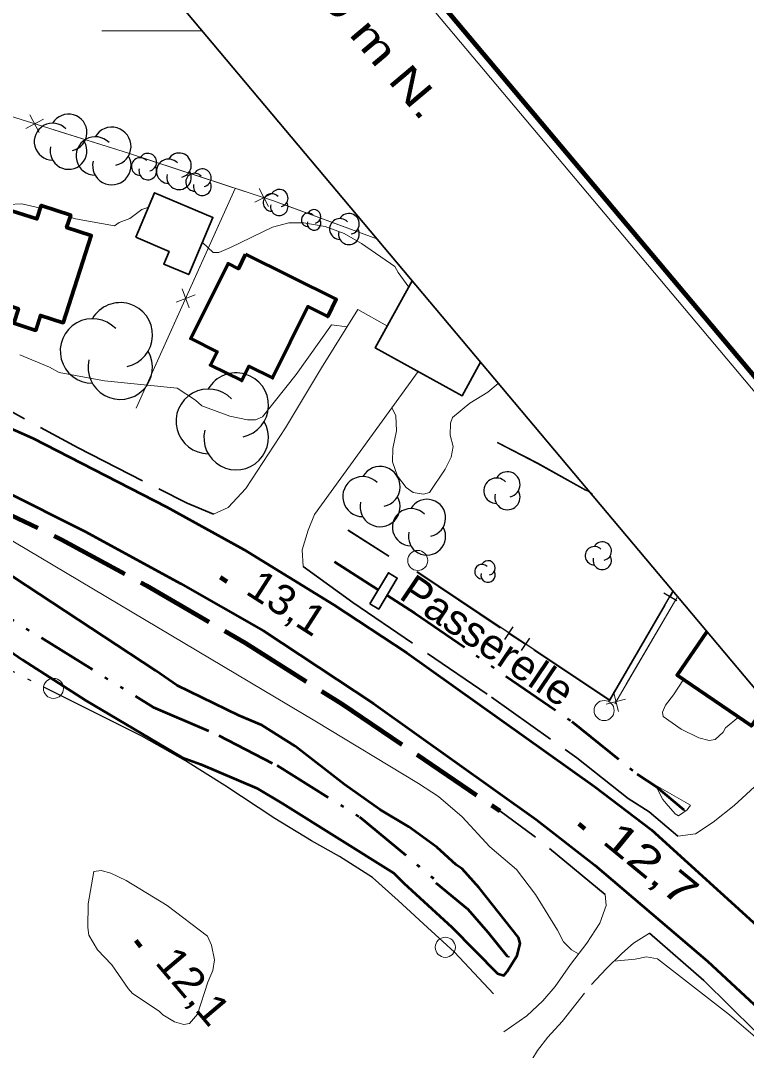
# Model space of a CAD drawing. Extents: x 386081 to 389416, y 5130568 to 5134082.
# Drawn here: x 387911.5 to 387983.8, y 5133298.4 to 5133401 of the extents above; entities that cross this region are included whole.
import ezdxf
from ezdxf.enums import TextEntityAlignment as Align

# ---------------------------------------------------------------- set-up
doc = ezdxf.new("R2010")
doc.units = 0
doc.header["$LTSCALE"] = 1.2
for name, pattern in [('DASH_DOUBLE_DOT', [9.2, 5, -1.2, 0.3, -1.2, 0.3, -1.2]), ('DOT_DASHED', [7.7, 5, -1.2, 0.3, -1.2]), ('LONG_DASHED', [7.5, 6, -1.5]), ('MEDIUM_DASHED', [4.5, 3, -1.5])]:
    doc.linetypes.add(name, pattern=pattern)
for name, color, linetype, lineweight in [('1', 7, 'Continuous', 53), ('19', 7, 'Continuous', 13), ('2', 7, 'Continuous', 13), ('21', 7, 'LONG_DASHED', 35), ('26', 7, 'Continuous', 35), ('3', 7, 'Continuous', 140), ('31', 7, 'Continuous', 70), ('36', 7, 'Continuous', 13), ('37', 7, 'Continuous', 13), ('4', 7, 'DASH_DOUBLE_DOT', 53), ('41', 7, 'DOT_DASHED', 25), ('44', 7, 'Continuous', 25), ('60', 7, 'Continuous', 13), ('61', 7, 'Continuous', 13)]:
    doc.layers.add(name, color=color, linetype=linetype, lineweight=lineweight)

msp = doc.modelspace()

# ---------------------------------------------------------------- linework, layer by layer
at = {"layer": '1'}
msp.add_lwpolyline([(387909.92, 5133338.5), (387911.64, 5133337.3), (387917.96, 5133333.24), (387927.54, 5133327.55), (387929.39, 5133326.88), (387934.98, 5133324.51), (387937.56, 5133322.99), (387948.66, 5133316.04), (387949.64, 5133315.03), (387954.44, 5133310.66), (387958.98, 5133306.03), (387959.6, 5133305.84), (387959.94, 5133306.23), (387960.94, 5133307.83), (387961.24, 5133309.01), (387961.08, 5133309.62), (387957.15, 5133314.58), (387955.46, 5133316.45), (387954.86, 5133316.86), (387952.93, 5133318.62), (387950.15, 5133320.66), (387947.26, 5133322.38), (387943.74, 5133324.86), (387938.8, 5133328.7), (387935.5, 5133330.79), (387933.2, 5133331.76), (387927.04, 5133334.74), (387924.89, 5133336.23), (387909.46, 5133346.41)], dxfattribs=at)
at = {"layer": '19'}
for points in [[(387930.67, 5133351.8), (387932.13, 5133352.47), (387933.91, 5133354.38), (387937.85, 5133360.42), (387941.44, 5133366.4), (387945.07, 5133372.21), (387948, 5133370.55)], [(387951.06, 5133366.05), (387940.74, 5133351.79), (387940.11, 5133350.23), (387939.5, 5133348.26), (387939.62, 5133346.61)], [(387976.96, 5133319.72), (387978.7, 5133319.94), (387980.48, 5133321.12), (387982.55, 5133322.76), (387985, 5133325), (387986.78, 5133327.09), (387988.46, 5133329.84)]]:
    msp.add_lwpolyline(points, dxfattribs=at)
at = {"layer": '19', "linetype": 'MEDIUM_DASHED'}
for points in [[(387969.72, 5133313.92), (387969.81, 5133312.8), (387969.19, 5133311.04), (387967.87, 5133309.04), (387966.27, 5133306.94), (387964.74, 5133304.75), (387963.5, 5133303.29), (387961.91, 5133301.8), (387959.62, 5133300.21)], [(387962.4, 5133297.44), (387962.95, 5133298.36), (387964.01, 5133299.68), (387965.42, 5133301.25), (387968.35, 5133304.92), (387969.8, 5133306.49), (387971.36, 5133308.04), (387972.52, 5133309.07), (387974.13, 5133310.05)]]:
    msp.add_lwpolyline(points, dxfattribs=at)
at = {"layer": '2'}
for points in [[(387910.2, 5133382.67), (387911.56, 5133382.76), (387913.42, 5133382.31)], [(387916.37, 5133381.42), (387916.92, 5133381.26), (387920.81, 5133380.54), (387921.26, 5133380.9), (387922.34, 5133381.3), (387923.53, 5133382.19), (387924.22, 5133382.42)], [(387929.59, 5133378.89), (387930.63, 5133377.88), (387931.19, 5133377.9), (387932.38, 5133378.38), (387936.57, 5133380.41), (387938.19, 5133380.86), (387939.67, 5133380.84), (387941.8, 5133380.48), (387943.69, 5133379.8), (387945.44, 5133378.79), (387948.76, 5133376.5), (387949.08, 5133375.9), (387950.13, 5133374.45)], [(387943.98, 5133370.47), (387942.44, 5133370.69), (387938.93, 5133365.73), (387935.57, 5133361.51), (387934.85, 5133361.2), (387934.07, 5133361.2), (387932.29, 5133361.59), (387929.51, 5133362.61), (387928.89, 5133363.16), (387927.05, 5133364.37), (387919.8, 5133365.09), (387915.31, 5133365.93), (387914.34, 5133366.46), (387911.36, 5133367.71)], [(387959.06, 5133364.84), (387958.01, 5133363.96), (387956.22, 5133362.87), (387954.51, 5133361.46), (387954.3, 5133360.87), (387954.27, 5133359.7), (387954.56, 5133358.55), (387954.37, 5133357.51), (387953.77, 5133356.29), (387952.2, 5133353.96), (387951.61, 5133353.8), (387950.57, 5133353.96), (387949.86, 5133354.46), (387949, 5133355.59), (387948.52, 5133357.03), (387948.56, 5133358.36), (387948.92, 5133360.12), (387948.84, 5133361.62), (387948.46, 5133362.45)], [(387967.06, 5133307.98), (387966.34, 5133308.38), (387965.55, 5133309.2), (387964.96, 5133310.34), (387962.77, 5133313.92), (387960.88, 5133316.38), (387958.22, 5133318.65), (387955.46, 5133321.63), (387953.09, 5133323.68), (387951.12, 5133324.96), (387940.77, 5133331.22), (387908.19, 5133350.58)], [(387982.99, 5133331.59), (387981.71, 5133330.51), (387981.46, 5133330.09), (387980.66, 5133329.34), (387980.06, 5133329.26), (387979.06, 5133329.53), (387977.3, 5133330.38), (387975.49, 5133331.65), (387975.43, 5133332.09), (387975.71, 5133332.78), (387976.52, 5133333.82), (387977.53, 5133335.33)], [(387995.51, 5133280.8), (388001.31, 5133277.09), (388003.01, 5133275.63), (388005.95, 5133272.63), (388007.78, 5133270.3), (388008.48, 5133270), (388008.94, 5133270.23), (388009.17, 5133270.71), (387999.08, 5133284.33), (387997.03, 5133286.46), (387994.45, 5133288.66), (387992.36, 5133289.97), (387990.85, 5133291.29), (387990.6, 5133291.95), (387989.19, 5133294.49), (387987.93, 5133296.08), (387984.47, 5133299.87), (387982.09, 5133301.91), (387974.92, 5133307.49), (387973.84, 5133307.7), (387972.69, 5133307.45), (387970.58, 5133307.26)]]:
    msp.add_lwpolyline(points, dxfattribs=at)
for points in [[(387975.8, 5133322.97), (387975.45, 5133323.38), (387974.71, 5133324.8), (387978.2, 5133322.82), (387977.87, 5133322.36), (387977.02, 5133321.75), (387976.69, 5133321.96)], [(387922.6, 5133304.05), (387922.17, 5133304.54), (387920.54, 5133306.88), (387919.11, 5133308.38), (387918.25, 5133309.86), (387918.14, 5133310.63), (387918.17, 5133312.96), (387918.74, 5133316.2), (387919.48, 5133316.28), (387920.45, 5133316.04), (387921.96, 5133315.3), (387926.05, 5133312.8), (387930.07, 5133309.76), (387930.49, 5133308.86), (387930.78, 5133307.38), (387930.6, 5133306.33), (387930.1, 5133305.17), (387929.09, 5133301.97), (387928.29, 5133301.04), (387927.73, 5133300.96), (387926.79, 5133301.22), (387925.64, 5133301.9), (387925.26, 5133302.26)]]:
    msp.add_lwpolyline(points, close=True, dxfattribs=at)
at = {"layer": '21', "linetype": 'Continuous', "lineweight": 53}
for points in [[(387834.76, 5133388.62), (387844.35, 5133383.3), (387853.98, 5133378.34), (387863.2, 5133373.69), (387873.45, 5133369.2), (387884.35, 5133365.04), (387900.18, 5133358.51), (387909.62, 5133354.25), (387917.89, 5133350.09), (387927.4, 5133344.9), (387935.66, 5133340.19), (387946.63, 5133332.95), (387962.84, 5133321.38), (387968.67, 5133316.84), (387979.91, 5133307.26), (387988.29, 5133299.49), (387998.02, 5133289.25)], [(387858.22, 5133382.22), (387869.31, 5133377.28), (387881.77, 5133372.24), (387892.17, 5133368.38), (387902.58, 5133363.83), (387912.67, 5133359.38), (387925.99, 5133352.55), (387933.69, 5133348.28), (387942.68, 5133342.79), (387949.93, 5133337.99), (387968.63, 5133324.66), (387974.34, 5133320.34), (387984.81, 5133310.8), (387996.48, 5133299.33), (388008.5, 5133286.86)]]:
    msp.add_lwpolyline(points, dxfattribs=at)
at = {"layer": '21'}
for points in [[(387903.85, 5133366), (387905.51, 5133364.76), (387917.19, 5133358.41), (387928.05, 5133352.9), (387930.67, 5133351.8)], [(387939.62, 5133346.61), (387944.55, 5133343), (387958.39, 5133333.58), (387966.88, 5133327.51), (387972.01, 5133323.48), (387974.08, 5133322.13), (387976.96, 5133319.72)], [(387969.72, 5133313.92), (387962.63, 5133319.72), (387959.2, 5133322.26)], [(387974.13, 5133310.05), (387979.53, 5133305.33), (387992.44, 5133292.59), (388000.04, 5133284.92), (388006.95, 5133276.71), (388011.74, 5133271.17)]]:
    msp.add_lwpolyline(points, dxfattribs=at)
at = {"layer": '21', "lineweight": 140}
msp.add_lwpolyline([(387878.69, 5133364.91), (387884.3, 5133362.86), (387891.4, 5133360.41), (387898.56, 5133357.46), (387915.52, 5133349.3), (387924, 5133344.71), (387933.82, 5133338.98), (387943.48, 5133332.9), (387959.2, 5133322.26)], dxfattribs=at)
at = {"layer": '26'}
for p, q in [((387977.45, 5133322.45), (387977.53, 5133322.51)), ((387977.45, 5133322.45), (387977.53, 5133322.51)), ((387977.57, 5133322.29), (387977.45, 5133322.45)), ((387977.57, 5133322.29), (387977.45, 5133322.45)), ((387977.57, 5133322.29), (387977.65, 5133322.35)), ((387977.57, 5133322.29), (387977.65, 5133322.35)), ((387959.91, 5133307.79), (387959.97, 5133307.87)), ((387959.91, 5133307.79), (387959.97, 5133307.87)), ((387960.07, 5133307.67), (387959.91, 5133307.79)), ((387960.07, 5133307.67), (387959.91, 5133307.79)), ((387960.07, 5133307.67), (387960.13, 5133307.75)), ((387960.07, 5133307.67), (387960.13, 5133307.75))]:
    msp.add_line(p, q, dxfattribs=at)
msp.add_lwpolyline([(387946.26, 5133342.88), (387947.14, 5133342.36), (387948.98, 5133345.45), (387948.1, 5133345.98)], close=True, dxfattribs=at)
at = {"layer": '3'}
for p, q in [((387931.34, 5133345.53), (387932, 5133345.09)), ((387967.08, 5133320.95), (387967.69, 5133320.44)), ((387922.92, 5133309.31), (387923.43, 5133308.7))]:
    msp.add_line(p, q, dxfattribs=at)
at = {"layer": '31', "lineweight": 35}
msp.add_lwpolyline([(387922.92, 5133379.41), (387926.24, 5133378), (387925.71, 5133376.74), (387928.21, 5133375.69), (387930.62, 5133381.39), (387924.8, 5133383.85)], close=True, dxfattribs=at)
at = {"layer": '31'}
for points in [[(387909.9, 5133382.26), (387913.08, 5133381.25), (387913.51, 5133382.58), (387916.44, 5133381.63), (387916.04, 5133380.38), (387918.49, 5133379.59), (387915.7, 5133370.9), (387913.43, 5133371.63), (387912.96, 5133370.13), (387910.77, 5133370.84), (387911.24, 5133372.29), (387907.12, 5133373.61)], [(387933.88, 5133377.72), (387942.91, 5133373.23), (387942.06, 5133371.51), (387940.09, 5133372.5), (387936.56, 5133365.4), (387934.21, 5133366.55), (387933.49, 5133365.12), (387930.36, 5133366.68), (387931.03, 5133368.01), (387928.41, 5133369.32), (387932.13, 5133376.79), (387933.16, 5133376.28)]]:
    msp.add_lwpolyline(points, close=True, dxfattribs=at)
at = {"layer": '31', "lineweight": 35}
msp.add_lwpolyline([(387957.29, 5133366.95), (387955.46, 5133363.61), (387946.79, 5133368.38), (387950.47, 5133375.07)], dxfattribs=at)
at = {"layer": '31'}
msp.add_lwpolyline([(387985.84, 5133332.96), (387984.29, 5133330.7), (387976.88, 5133335.78), (387979.84, 5133340.09)], dxfattribs=at)
at = {"layer": '36'}
for centre in [(387951.028, 5133347.2), (387914.728, 5133334.45), (387969.608, 5133332.24), (387953.778, 5133308.64)]:
    msp.add_circle(centre, 1, dxfattribs=at)
at = {"layer": '37'}
for p, q in [((387912.38, 5133391.61), (387913.31, 5133389.84)), ((387913.73, 5133391.19), (387911.96, 5133390.26)), ((387933.79, 5133383.99), (387924.28, 5133387.1)), ((387932.83, 5133384.26), (387922.97, 5133362.38)), ((387932.83, 5133384.26), (387928.72, 5133375.14)), ((387935.24, 5133384.26), (387936.14, 5133382.47)), ((387936.58, 5133383.82), (387934.8, 5133382.91)), ((387946.96, 5133379.25), (387937.58, 5133382.71)), ((387927.55, 5133374.26), (387928.25, 5133372.38)), ((387926.96, 5133372.96), (387928.84, 5133373.67)), ((387927.08, 5133371.5), (387922.97, 5133362.38)), ((387976.86, 5133343.48), (387970.66, 5133332.92)), ((387976.86, 5133343.48), (387971.8, 5133334.86)), ((387970.53, 5133334.1), (387971.04, 5133332.16)), ((387969.82, 5133332.88), (387971.75, 5133333.38))]:
    msp.add_line(p, q, dxfattribs=at)
at = {"layer": '37', "lineweight": 25}
for p, q in [((387948.14, 5133347.59), (387944.07, 5133350.19)), ((387948.16, 5133347.63), (387944.09, 5133350.23)), ((387950.94, 5133346.05), (387959.26, 5133340.5)), ((387975.56, 5133343.97), (387976.85, 5133343.22)), ((387976.21, 5133343.6), (387976.5, 5133344.1)), ((387970.67, 5133334.09), (387975.7, 5133342.73)), ((387960.51, 5133340.58), (387959.68, 5133339.33)), ((387960.09, 5133339.95), (387961.76, 5133338.84)), ((387962.18, 5133339.47), (387961.35, 5133338.22))]:
    msp.add_line(p, q, dxfattribs=at)
at = {"layer": '37'}
for points in [[(387946.96, 5133379.25), (387936.66, 5133383.05), (387922.19, 5133387.78), (387904.7, 5133393.29), (387888.6, 5133397.9), (387882.87, 5133381.04)], [(387924.28, 5133387.1), (387922.19, 5133387.78), (387914.75, 5133390.12)]]:
    msp.add_lwpolyline(points, dxfattribs=at)
at = {"layer": '37', "lineweight": 25}
for points in [[(387958.94, 5133358.96), (387962.95, 5133356.88), (387967.74, 5133354.21)], [(387958.96, 5133359), (387962.97, 5133356.92), (387968.43, 5133353.87)], [(387950.97, 5133346.09), (387970.16, 5133333.3), (387976.46, 5133344.12)], [(387962.59, 5133338.29), (387970.18, 5133333.23), (387970.67, 5133334.09)]]:
    msp.add_lwpolyline(points, dxfattribs=at)
at = {"layer": '4'}
msp.add_line((387942.72, 5133347.07), (387947.09, 5133344.28), dxfattribs=at)
for points in [[(387894.53, 5133356.88), (387894.41, 5133355.21), (387893.99, 5133353.29), (387893.17, 5133350.63), (387895.32, 5133349.94), (387898.6, 5133348.36), (387904.13, 5133345.28), (387924.66, 5133332.59), (387931.2, 5133329.76), (387937.01, 5133326.75), (387945.22, 5133321.65), (387952.96, 5133315.2)], [(387947.96, 5133343.73), (387950.74, 5133341.96), (387966.38, 5133331.15), (387972.89, 5133325.91), (387974.83, 5133324.63), (387977.51, 5133322.37)], [(387959.99, 5133307.73), (387958.06, 5133310.12), (387956.04, 5133312.41), (387952.88, 5133315.04)]]:
    msp.add_lwpolyline(points, dxfattribs=at)
at = {"layer": '41'}
msp.add_lwpolyline([(387958.57, 5133304), (387954.68, 5133308.16), (387952, 5133310.6), (387949.08, 5133313.29), (387946.53, 5133315.61), (387943.24, 5133317.69), (387940.44, 5133319.27), (387936.79, 5133321.48), (387931.8, 5133324.78), (387927.9, 5133327.22), (387923.52, 5133329.67), (387919.14, 5133331.87), (387909.6, 5133336.66)], dxfattribs=at)
at = {"layer": '44'}
for centre, radius, start, end in [((387916.227, 5133389.86), 1.836, 282.26917, 149.72626), ((387916.227, 5133389.86), 1.836, 282.26917, 149.72626), ((387914.648, 5133388.942), 1.836, 44.11537, 269.80396), ((387914.648, 5133388.942), 1.836, 44.11537, 269.80396), ((387920.54, 5133388.471), 1.914, 282.26917, 149.72626), ((387920.54, 5133388.471), 1.914, 282.26917, 149.72626), ((387918.893, 5133387.513), 1.914, 44.11537, 269.80396), ((387918.893, 5133387.513), 1.914, 44.11537, 269.80396), ((387916.227, 5133388.024), 1.836, 166.93686, 29.62122), ((387916.227, 5133388.024), 1.836, 166.93686, 29.62122), ((387920.54, 5133386.556), 1.914, 166.93686, 29.62122), ((387920.54, 5133386.556), 1.914, 166.93686, 29.62122), ((387923.371, 5133386.46), 0.879, 44.11537, 269.80396), ((387923.371, 5133386.46), 0.879, 44.11537, 269.80396), ((387924.127, 5133386.899), 0.879, 282.26917, 149.72626), ((387924.127, 5133386.899), 0.879, 282.26917, 149.72626), ((387927.247, 5133386.594), 1.214, 282.26917, 149.72626), ((387927.247, 5133386.594), 1.214, 282.26917, 149.72626), ((387924.127, 5133386.021), 0.879, 166.93686, 29.62122), ((387924.127, 5133386.021), 0.879, 166.93686, 29.62122), ((387926.203, 5133385.988), 1.214, 44.11537, 269.80396), ((387926.203, 5133385.988), 1.214, 44.11537, 269.80396), ((387927.247, 5133385.381), 1.214, 166.93686, 29.62122), ((387927.247, 5133385.381), 1.214, 166.93686, 29.62122), ((387928.797, 5133384.9), 0.889, 44.11537, 269.80396), ((387928.797, 5133384.9), 0.889, 44.11537, 269.80396), ((387929.561, 5133385.345), 0.889, 282.26917, 149.72626), ((387929.561, 5133385.345), 0.889, 282.26917, 149.72626), ((387929.561, 5133384.456), 0.889, 166.93686, 29.62122), ((387929.561, 5133384.456), 0.889, 166.93686, 29.62122), ((387936.486, 5133382.88), 0.868, 44.11537, 269.80396), ((387936.486, 5133382.88), 0.868, 44.11537, 269.80396), ((387937.233, 5133383.314), 0.868, 282.26917, 149.72626), ((387937.233, 5133383.314), 0.868, 282.26917, 149.72626), ((387937.233, 5133382.446), 0.868, 166.93686, 29.62122), ((387937.233, 5133382.446), 0.868, 166.93686, 29.62122), ((387940.694, 5133381.485), 0.68, 282.26917, 149.72626), ((387940.694, 5133381.485), 0.68, 282.26917, 149.72626), ((387940.109, 5133381.145), 0.68, 44.11537, 269.80396), ((387940.109, 5133381.145), 0.68, 44.11537, 269.80396), ((387940.694, 5133380.805), 0.68, 166.93686, 29.62122), ((387940.694, 5133380.805), 0.68, 166.93686, 29.62122), ((387943.282, 5133380.234), 1.036, 44.11537, 269.80396), ((387943.282, 5133380.234), 1.036, 44.11537, 269.80396), ((387944.173, 5133380.751), 1.036, 282.26917, 149.72626), ((387944.173, 5133380.751), 1.036, 282.26917, 149.72626), ((387944.173, 5133379.716), 1.036, 166.93686, 29.62122), ((387944.173, 5133379.716), 1.036, 166.93686, 29.62122), ((387921.383, 5133369.681), 3.217, 282.26917, 149.72626), ((387921.383, 5133369.681), 3.217, 282.26917, 149.72626), ((387918.617, 5133368.073), 3.217, 44.11537, 269.80396), ((387918.617, 5133368.073), 3.217, 44.11537, 269.80396), ((387921.383, 5133366.465), 3.217, 166.93686, 29.62122), ((387921.383, 5133366.465), 3.217, 166.93686, 29.62122), ((387932.936, 5133362.674), 3.222, 282.26917, 149.72626), ((387932.936, 5133362.674), 3.222, 282.26917, 149.72626), ((387930.165, 5133361.063), 3.222, 44.11537, 269.80396), ((387930.165, 5133361.063), 3.222, 44.11537, 269.80396), ((387932.936, 5133359.452), 3.222, 166.93686, 29.62122), ((387932.936, 5133359.452), 3.222, 166.93686, 29.62122), ((387947.275, 5133354.565), 2, 282.26917, 149.72626), ((387945.556, 5133353.565), 2, 44.11537, 269.80396), ((387959.967, 5133354.78), 1.263, 282.26917, 149.72626), ((387958.881, 5133354.149), 1.263, 44.11537, 269.80396), ((387947.275, 5133352.566), 2, 166.93686, 29.62122), ((387959.967, 5133353.517), 1.263, 166.93686, 29.62122), ((387950.359, 5133350.512), 1.857, 44.11537, 269.80396), ((387951.956, 5133351.441), 1.857, 282.26917, 149.72626), ((387951.956, 5133349.584), 1.857, 166.93686, 29.62122), ((387968.634, 5133347.671), 0.917, 44.11537, 269.80396), ((387969.423, 5133348.129), 0.917, 282.26917, 149.72626), ((387969.423, 5133347.212), 0.917, 166.93686, 29.62122), ((387957.422, 5133346.096), 0.72, 44.11537, 269.80396), ((387958.041, 5133346.456), 0.72, 282.26917, 149.72626), ((387958.041, 5133345.736), 0.72, 166.93686, 29.62122)]:
    msp.add_arc(centre, radius, start, end, dxfattribs=at)
at = {"layer": '60'}
msp.add_line((387383.05, 5134080.13), (389414.21, 5131662), dxfattribs=at)
at = {"layer": '60', "lineweight": 158}
msp.add_lwpolyline([(386081.46, 5132988.14), (387383.17, 5134081.54), (389415.62, 5131661.88), (388113.9, 5130568.48)], close=True, dxfattribs=at)
at = {"layer": '60', "lineweight": 35}
msp.add_lwpolyline([(386109.63, 5132985.69), (387380.72, 5134053.36), (389052.99, 5132062.51), (387781.9, 5130994.83)], close=True, dxfattribs=at)
at = {"layer": '61'}
msp.add_line((387929.53, 5133400), (387919.53, 5133400), dxfattribs=at)

# ---------------------------------------------------------------- texts
at = {"layer": '26', "width": 1.05}
msp.add_text('Passerelle', height=3, rotation=325.948, dxfattribs=at).set_placement((387949.03, 5133343.49))
at = {"layer": '3'}
for s, rotation, width, p in [('13,1   ', 327.313, 1.05, (387933.74, 5133343.94)), ('12,7   ', 320.595, 1.35, (387969.28, 5133319.09)), ('12,1   ', 310.294, 1.1, (387924.75, 5133307.09))]:
    msp.add_text(s, height=3, rotation=rotation, dxfattribs=dict(at, width=width)).set_placement(p)
at = {"layer": '61', "width": 1.35}
msp.add_text('5 133 400 m N.', height=3, rotation=310.03, dxfattribs=at).set_placement((387939.533, 5133405.045), align=Align.CENTER)

doc.saveas('drawing.dxf')
